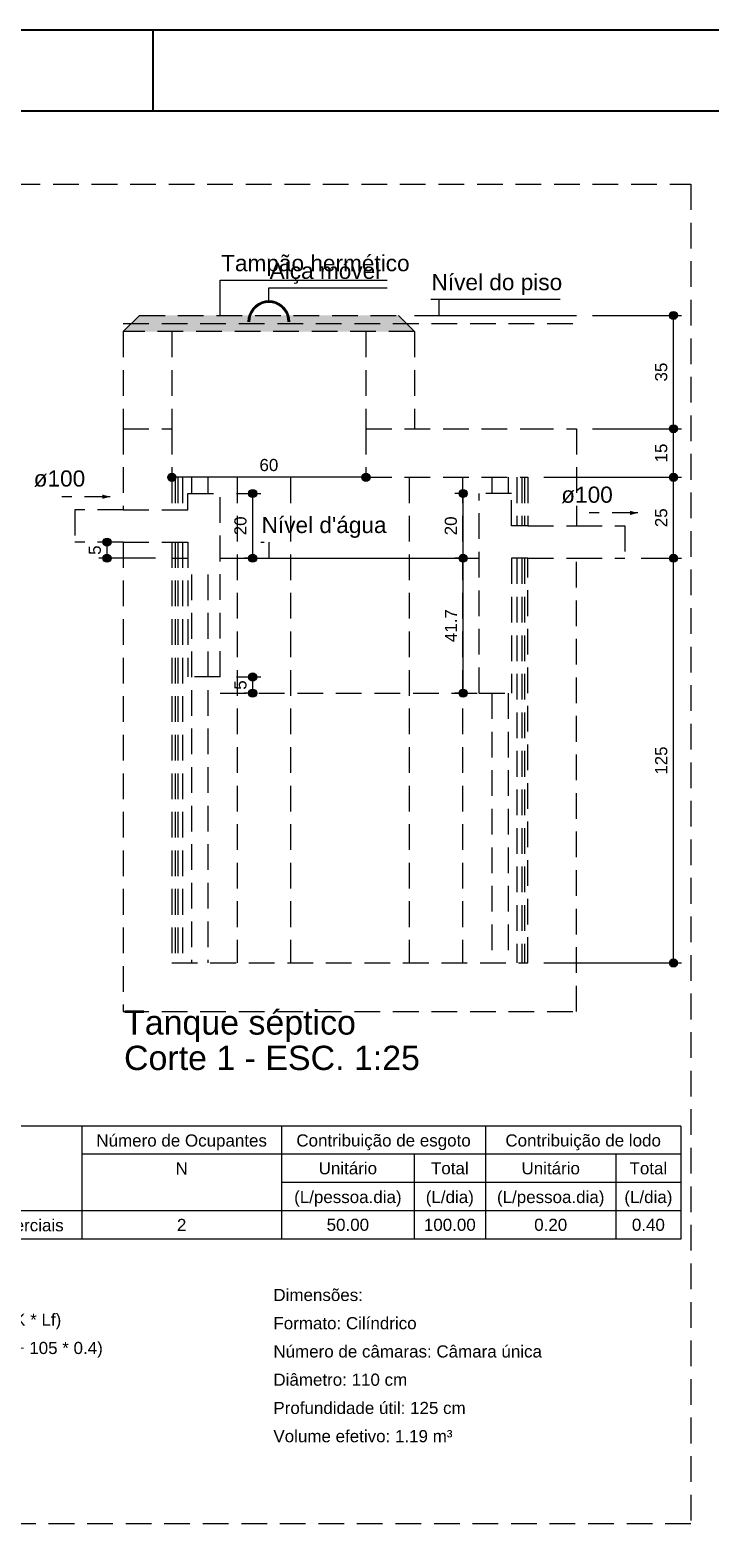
# Model space of a CAD drawing. Header units: feet. Extents: x 8 to 127, y 6 to 90.
# Tile 534 of 538: x 88 to 97, y 71 to 90. Entities that reach past the tile are written whole.
import ezdxf

# ---------------------------------------------------------------- set-up
doc = ezdxf.new("R2010")
doc.units = ezdxf.units.FT
doc.header["$MEASUREMENT"] = 0
doc.linetypes.add('HIDDEN2', pattern=[0.47625, 0.3175, -0.15875])
doc.layers.add('ARQ-FOLHA', color=7, linetype='Continuous')
for name, color, linetype, lineweight in [('DI-Cotas', 8, 'Continuous', 9), ('DI-Detalhes', 8, 'HIDDEN2', 9), ('DI-Eixos', 7, 'HIDDEN2', 9), ('DI-Níveis', 7, 'Continuous', 0), ('DI-Tabelas', 7, 'Continuous', 13), ('DI-Títulos', 7, 'Continuous', 9)]:
    doc.layers.add(name, color=color, linetype=linetype, lineweight=lineweight)
doc.styles.add('Arial', font='arial.ttf')

msp = doc.modelspace()

# ---------------------------------------------------------------- hatches: boundary and pattern name
at = {"layer": 'DI-Cotas', "linetype": 'Continuous'}
for points in [[(96.35, 86.456), (96.35, 86.46), (96.349, 86.465), (96.348, 86.469), (96.347, 86.473), (96.345, 86.477), (96.343, 86.481), (96.341, 86.485), (96.338, 86.488), (96.335, 86.491), (96.332, 86.494), (96.329, 86.497), (96.325, 86.499), (96.321, 86.501), (96.317, 86.503), (96.313, 86.504), (96.309, 86.505), (96.304, 86.506), (96.3, 86.506), (96.296, 86.506), (96.291, 86.505), (96.287, 86.504), (96.283, 86.503), (96.279, 86.501), (96.275, 86.499), (96.271, 86.497), (96.268, 86.494), (96.265, 86.491), (96.262, 86.488), (96.259, 86.485), (96.257, 86.481), (96.255, 86.477), (96.253, 86.473), (96.252, 86.469), (96.251, 86.465), (96.25, 86.46), (96.25, 86.456), (96.25, 86.452), (96.251, 86.447), (96.252, 86.443), (96.253, 86.439), (96.255, 86.435), (96.257, 86.431), (96.259, 86.427), (96.262, 86.424), (96.265, 86.421), (96.268, 86.418), (96.271, 86.415), (96.275, 86.413), (96.279, 86.411), (96.283, 86.409), (96.287, 86.408), (96.291, 86.407), (96.296, 86.406), (96.3, 86.406), (96.304, 86.406), (96.309, 86.407), (96.313, 86.408), (96.317, 86.409), (96.321, 86.411), (96.325, 86.413), (96.329, 86.415), (96.332, 86.418), (96.335, 86.421), (96.338, 86.424), (96.341, 86.427), (96.343, 86.431), (96.345, 86.435), (96.347, 86.439), (96.348, 86.443), (96.349, 86.447), (96.35, 86.452)], [(96.35, 85.056), (96.35, 85.06), (96.349, 85.065), (96.348, 85.069), (96.347, 85.073), (96.345, 85.077), (96.343, 85.081), (96.341, 85.085), (96.338, 85.088), (96.335, 85.091), (96.332, 85.094), (96.329, 85.097), (96.325, 85.099), (96.321, 85.101), (96.317, 85.103), (96.313, 85.104), (96.309, 85.105), (96.304, 85.106), (96.3, 85.106), (96.296, 85.106), (96.291, 85.105), (96.287, 85.104), (96.283, 85.103), (96.279, 85.101), (96.275, 85.099), (96.271, 85.097), (96.268, 85.094), (96.265, 85.091), (96.262, 85.088), (96.259, 85.085), (96.257, 85.081), (96.255, 85.077), (96.253, 85.073), (96.252, 85.069), (96.251, 85.065), (96.25, 85.06), (96.25, 85.056), (96.25, 85.052), (96.251, 85.047), (96.252, 85.043), (96.253, 85.039), (96.255, 85.035), (96.257, 85.031), (96.259, 85.027), (96.262, 85.024), (96.265, 85.021), (96.268, 85.018), (96.271, 85.015), (96.275, 85.013), (96.279, 85.011), (96.283, 85.009), (96.287, 85.008), (96.291, 85.007), (96.296, 85.006), (96.3, 85.006), (96.304, 85.006), (96.309, 85.007), (96.313, 85.008), (96.317, 85.009), (96.321, 85.011), (96.325, 85.013), (96.329, 85.015), (96.332, 85.018), (96.335, 85.021), (96.338, 85.024), (96.341, 85.027), (96.343, 85.031), (96.345, 85.035), (96.347, 85.039), (96.348, 85.043), (96.349, 85.047), (96.35, 85.052)], [(96.35, 85.056), (96.35, 85.06), (96.349, 85.065), (96.348, 85.069), (96.347, 85.073), (96.345, 85.077), (96.343, 85.081), (96.341, 85.085), (96.338, 85.088), (96.335, 85.091), (96.332, 85.094), (96.329, 85.097), (96.325, 85.099), (96.321, 85.101), (96.317, 85.103), (96.313, 85.104), (96.309, 85.105), (96.304, 85.106), (96.3, 85.106), (96.296, 85.106), (96.291, 85.105), (96.287, 85.104), (96.283, 85.103), (96.279, 85.101), (96.275, 85.099), (96.271, 85.097), (96.268, 85.094), (96.265, 85.091), (96.262, 85.088), (96.259, 85.085), (96.257, 85.081), (96.255, 85.077), (96.253, 85.073), (96.252, 85.069), (96.251, 85.065), (96.25, 85.06), (96.25, 85.056), (96.25, 85.052), (96.251, 85.047), (96.252, 85.043), (96.253, 85.039), (96.255, 85.035), (96.257, 85.031), (96.259, 85.027), (96.262, 85.024), (96.265, 85.021), (96.268, 85.018), (96.271, 85.015), (96.275, 85.013), (96.279, 85.011), (96.283, 85.009), (96.287, 85.008), (96.291, 85.007), (96.296, 85.006), (96.3, 85.006), (96.304, 85.006), (96.309, 85.007), (96.313, 85.008), (96.317, 85.009), (96.321, 85.011), (96.325, 85.013), (96.329, 85.015), (96.332, 85.018), (96.335, 85.021), (96.338, 85.024), (96.341, 85.027), (96.343, 85.031), (96.345, 85.035), (96.347, 85.039), (96.348, 85.043), (96.349, 85.047), (96.35, 85.052)], [(90.15, 84.456), (90.15, 84.46), (90.149, 84.465), (90.148, 84.469), (90.147, 84.473), (90.145, 84.477), (90.143, 84.481), (90.141, 84.485), (90.138, 84.488), (90.135, 84.491), (90.132, 84.494), (90.129, 84.497), (90.125, 84.499), (90.121, 84.501), (90.117, 84.503), (90.113, 84.504), (90.109, 84.505), (90.104, 84.506), (90.1, 84.506), (90.096, 84.506), (90.091, 84.505), (90.087, 84.504), (90.083, 84.503), (90.079, 84.501), (90.075, 84.499), (90.071, 84.497), (90.068, 84.494), (90.065, 84.491), (90.062, 84.488), (90.059, 84.485), (90.057, 84.481), (90.055, 84.477), (90.053, 84.473), (90.052, 84.469), (90.051, 84.465), (90.05, 84.46), (90.05, 84.456), (90.05, 84.452), (90.051, 84.447), (90.052, 84.443), (90.053, 84.439), (90.055, 84.435), (90.057, 84.431), (90.059, 84.427), (90.062, 84.424), (90.065, 84.421), (90.068, 84.418), (90.071, 84.415), (90.075, 84.413), (90.079, 84.411), (90.083, 84.409), (90.087, 84.408), (90.091, 84.407), (90.096, 84.406), (90.1, 84.406), (90.104, 84.406), (90.109, 84.407), (90.113, 84.408), (90.117, 84.409), (90.121, 84.411), (90.125, 84.413), (90.129, 84.415), (90.132, 84.418), (90.135, 84.421), (90.138, 84.424), (90.141, 84.427), (90.143, 84.431), (90.145, 84.435), (90.147, 84.439), (90.148, 84.443), (90.149, 84.447), (90.15, 84.452)], [(92.55, 84.456), (92.55, 84.46), (92.549, 84.465), (92.548, 84.469), (92.547, 84.473), (92.545, 84.477), (92.543, 84.481), (92.541, 84.485), (92.538, 84.488), (92.535, 84.491), (92.532, 84.494), (92.529, 84.497), (92.525, 84.499), (92.521, 84.501), (92.517, 84.503), (92.513, 84.504), (92.509, 84.505), (92.504, 84.506), (92.5, 84.506), (92.496, 84.506), (92.491, 84.505), (92.487, 84.504), (92.483, 84.503), (92.479, 84.501), (92.475, 84.499), (92.471, 84.497), (92.468, 84.494), (92.465, 84.491), (92.462, 84.488), (92.459, 84.485), (92.457, 84.481), (92.455, 84.477), (92.453, 84.473), (92.452, 84.469), (92.451, 84.465), (92.45, 84.46), (92.45, 84.456), (92.45, 84.452), (92.451, 84.447), (92.452, 84.443), (92.453, 84.439), (92.455, 84.435), (92.457, 84.431), (92.459, 84.427), (92.462, 84.424), (92.465, 84.421), (92.468, 84.418), (92.471, 84.415), (92.475, 84.413), (92.479, 84.411), (92.483, 84.409), (92.487, 84.408), (92.491, 84.407), (92.496, 84.406), (92.5, 84.406), (92.504, 84.406), (92.509, 84.407), (92.513, 84.408), (92.517, 84.409), (92.521, 84.411), (92.525, 84.413), (92.529, 84.415), (92.532, 84.418), (92.535, 84.421), (92.538, 84.424), (92.541, 84.427), (92.543, 84.431), (92.545, 84.435), (92.547, 84.439), (92.548, 84.443), (92.549, 84.447), (92.55, 84.452)], [(96.35, 84.456), (96.35, 84.46), (96.349, 84.465), (96.348, 84.469), (96.347, 84.473), (96.345, 84.477), (96.343, 84.481), (96.341, 84.485), (96.338, 84.488), (96.335, 84.491), (96.332, 84.494), (96.329, 84.497), (96.325, 84.499), (96.321, 84.501), (96.317, 84.503), (96.313, 84.504), (96.309, 84.505), (96.304, 84.506), (96.3, 84.506), (96.296, 84.506), (96.291, 84.505), (96.287, 84.504), (96.283, 84.503), (96.279, 84.501), (96.275, 84.499), (96.271, 84.497), (96.268, 84.494), (96.265, 84.491), (96.262, 84.488), (96.259, 84.485), (96.257, 84.481), (96.255, 84.477), (96.253, 84.473), (96.252, 84.469), (96.251, 84.465), (96.25, 84.46), (96.25, 84.456), (96.25, 84.452), (96.251, 84.447), (96.252, 84.443), (96.253, 84.439), (96.255, 84.435), (96.257, 84.431), (96.259, 84.427), (96.262, 84.424), (96.265, 84.421), (96.268, 84.418), (96.271, 84.415), (96.275, 84.413), (96.279, 84.411), (96.283, 84.409), (96.287, 84.408), (96.291, 84.407), (96.296, 84.406), (96.3, 84.406), (96.304, 84.406), (96.309, 84.407), (96.313, 84.408), (96.317, 84.409), (96.321, 84.411), (96.325, 84.413), (96.329, 84.415), (96.332, 84.418), (96.335, 84.421), (96.338, 84.424), (96.341, 84.427), (96.343, 84.431), (96.345, 84.435), (96.347, 84.439), (96.348, 84.443), (96.349, 84.447), (96.35, 84.452)], [(96.35, 84.456), (96.35, 84.46), (96.349, 84.465), (96.348, 84.469), (96.347, 84.473), (96.345, 84.477), (96.343, 84.481), (96.341, 84.485), (96.338, 84.488), (96.335, 84.491), (96.332, 84.494), (96.329, 84.497), (96.325, 84.499), (96.321, 84.501), (96.317, 84.503), (96.313, 84.504), (96.309, 84.505), (96.304, 84.506), (96.3, 84.506), (96.296, 84.506), (96.291, 84.505), (96.287, 84.504), (96.283, 84.503), (96.279, 84.501), (96.275, 84.499), (96.271, 84.497), (96.268, 84.494), (96.265, 84.491), (96.262, 84.488), (96.259, 84.485), (96.257, 84.481), (96.255, 84.477), (96.253, 84.473), (96.252, 84.469), (96.251, 84.465), (96.25, 84.46), (96.25, 84.456), (96.25, 84.452), (96.251, 84.447), (96.252, 84.443), (96.253, 84.439), (96.255, 84.435), (96.257, 84.431), (96.259, 84.427), (96.262, 84.424), (96.265, 84.421), (96.268, 84.418), (96.271, 84.415), (96.275, 84.413), (96.279, 84.411), (96.283, 84.409), (96.287, 84.408), (96.291, 84.407), (96.296, 84.406), (96.3, 84.406), (96.304, 84.406), (96.309, 84.407), (96.313, 84.408), (96.317, 84.409), (96.321, 84.411), (96.325, 84.413), (96.329, 84.415), (96.332, 84.418), (96.335, 84.421), (96.338, 84.424), (96.341, 84.427), (96.343, 84.431), (96.345, 84.435), (96.347, 84.439), (96.348, 84.443), (96.349, 84.447), (96.35, 84.452)], [(91.15, 84.256), (91.15, 84.26), (91.149, 84.265), (91.148, 84.269), (91.147, 84.273), (91.145, 84.277), (91.143, 84.281), (91.141, 84.285), (91.138, 84.288), (91.135, 84.291), (91.132, 84.294), (91.129, 84.297), (91.125, 84.299), (91.121, 84.301), (91.117, 84.303), (91.113, 84.304), (91.109, 84.305), (91.104, 84.306), (91.1, 84.306), (91.096, 84.306), (91.091, 84.305), (91.087, 84.304), (91.083, 84.303), (91.079, 84.301), (91.075, 84.299), (91.071, 84.297), (91.068, 84.294), (91.065, 84.291), (91.062, 84.288), (91.059, 84.285), (91.057, 84.281), (91.055, 84.277), (91.053, 84.273), (91.052, 84.269), (91.051, 84.265), (91.05, 84.26), (91.05, 84.256), (91.05, 84.252), (91.051, 84.247), (91.052, 84.243), (91.053, 84.239), (91.055, 84.235), (91.057, 84.231), (91.059, 84.227), (91.062, 84.224), (91.065, 84.221), (91.068, 84.218), (91.071, 84.215), (91.075, 84.213), (91.079, 84.211), (91.083, 84.209), (91.087, 84.208), (91.091, 84.207), (91.096, 84.206), (91.1, 84.206), (91.104, 84.206), (91.109, 84.207), (91.113, 84.208), (91.117, 84.209), (91.121, 84.211), (91.125, 84.213), (91.129, 84.215), (91.132, 84.218), (91.135, 84.221), (91.138, 84.224), (91.141, 84.227), (91.143, 84.231), (91.145, 84.235), (91.147, 84.239), (91.148, 84.243), (91.149, 84.247), (91.15, 84.252)], [(93.75, 84.256), (93.75, 84.26), (93.749, 84.265), (93.748, 84.269), (93.747, 84.273), (93.745, 84.277), (93.743, 84.281), (93.741, 84.285), (93.738, 84.288), (93.735, 84.291), (93.732, 84.294), (93.729, 84.297), (93.725, 84.299), (93.721, 84.301), (93.717, 84.303), (93.713, 84.304), (93.709, 84.305), (93.704, 84.306), (93.7, 84.306), (93.696, 84.306), (93.691, 84.305), (93.687, 84.304), (93.683, 84.303), (93.679, 84.301), (93.675, 84.299), (93.671, 84.297), (93.668, 84.294), (93.665, 84.291), (93.662, 84.288), (93.659, 84.285), (93.657, 84.281), (93.655, 84.277), (93.653, 84.273), (93.652, 84.269), (93.651, 84.265), (93.65, 84.26), (93.65, 84.256), (93.65, 84.252), (93.651, 84.247), (93.652, 84.243), (93.653, 84.239), (93.655, 84.235), (93.657, 84.231), (93.659, 84.227), (93.662, 84.224), (93.665, 84.221), (93.668, 84.218), (93.671, 84.215), (93.675, 84.213), (93.679, 84.211), (93.683, 84.209), (93.687, 84.208), (93.691, 84.207), (93.696, 84.206), (93.7, 84.206), (93.704, 84.206), (93.709, 84.207), (93.713, 84.208), (93.717, 84.209), (93.721, 84.211), (93.725, 84.213), (93.729, 84.215), (93.732, 84.218), (93.735, 84.221), (93.738, 84.224), (93.741, 84.227), (93.743, 84.231), (93.745, 84.235), (93.747, 84.239), (93.748, 84.243), (93.749, 84.247), (93.75, 84.252)], [(93.75, 84.256), (93.75, 84.26), (93.749, 84.265), (93.748, 84.269), (93.747, 84.273), (93.745, 84.277), (93.743, 84.281), (93.741, 84.285), (93.738, 84.288), (93.735, 84.291), (93.732, 84.294), (93.729, 84.297), (93.725, 84.299), (93.721, 84.301), (93.717, 84.303), (93.713, 84.304), (93.709, 84.305), (93.704, 84.306), (93.7, 84.306), (93.696, 84.306), (93.691, 84.305), (93.687, 84.304), (93.683, 84.303), (93.679, 84.301), (93.675, 84.299), (93.671, 84.297), (93.668, 84.294), (93.665, 84.291), (93.662, 84.288), (93.659, 84.285), (93.657, 84.281), (93.655, 84.277), (93.653, 84.273), (93.652, 84.269), (93.651, 84.265), (93.65, 84.26), (93.65, 84.256), (93.65, 84.252), (93.651, 84.247), (93.652, 84.243), (93.653, 84.239), (93.655, 84.235), (93.657, 84.231), (93.659, 84.227), (93.662, 84.224), (93.665, 84.221), (93.668, 84.218), (93.671, 84.215), (93.675, 84.213), (93.679, 84.211), (93.683, 84.209), (93.687, 84.208), (93.691, 84.207), (93.696, 84.206), (93.7, 84.206), (93.704, 84.206), (93.709, 84.207), (93.713, 84.208), (93.717, 84.209), (93.721, 84.211), (93.725, 84.213), (93.729, 84.215), (93.732, 84.218), (93.735, 84.221), (93.738, 84.224), (93.741, 84.227), (93.743, 84.231), (93.745, 84.235), (93.747, 84.239), (93.748, 84.243), (93.749, 84.247), (93.75, 84.252)], [(89.35, 83.656), (89.35, 83.66), (89.349, 83.665), (89.348, 83.669), (89.347, 83.673), (89.345, 83.677), (89.343, 83.681), (89.341, 83.685), (89.338, 83.688), (89.335, 83.691), (89.332, 83.694), (89.329, 83.697), (89.325, 83.699), (89.321, 83.701), (89.317, 83.703), (89.313, 83.704), (89.309, 83.705), (89.304, 83.706), (89.3, 83.706), (89.296, 83.706), (89.291, 83.705), (89.287, 83.704), (89.283, 83.703), (89.279, 83.701), (89.275, 83.699), (89.271, 83.697), (89.268, 83.694), (89.265, 83.691), (89.262, 83.688), (89.259, 83.685), (89.257, 83.681), (89.255, 83.677), (89.253, 83.673), (89.252, 83.669), (89.251, 83.665), (89.25, 83.66), (89.25, 83.656), (89.25, 83.652), (89.251, 83.647), (89.252, 83.643), (89.253, 83.639), (89.255, 83.635), (89.257, 83.631), (89.259, 83.627), (89.262, 83.624), (89.265, 83.621), (89.268, 83.618), (89.271, 83.615), (89.275, 83.613), (89.279, 83.611), (89.283, 83.609), (89.287, 83.608), (89.291, 83.607), (89.296, 83.606), (89.3, 83.606), (89.304, 83.606), (89.309, 83.607), (89.313, 83.608), (89.317, 83.609), (89.321, 83.611), (89.325, 83.613), (89.329, 83.615), (89.332, 83.618), (89.335, 83.621), (89.338, 83.624), (89.341, 83.627), (89.343, 83.631), (89.345, 83.635), (89.347, 83.639), (89.348, 83.643), (89.349, 83.647), (89.35, 83.652)], [(89.35, 83.456), (89.35, 83.46), (89.349, 83.465), (89.348, 83.469), (89.347, 83.473), (89.345, 83.477), (89.343, 83.481), (89.341, 83.485), (89.338, 83.488), (89.335, 83.491), (89.332, 83.494), (89.329, 83.497), (89.325, 83.499), (89.321, 83.501), (89.317, 83.503), (89.313, 83.504), (89.309, 83.505), (89.304, 83.506), (89.3, 83.506), (89.296, 83.506), (89.291, 83.505), (89.287, 83.504), (89.283, 83.503), (89.279, 83.501), (89.275, 83.499), (89.271, 83.497), (89.268, 83.494), (89.265, 83.491), (89.262, 83.488), (89.259, 83.485), (89.257, 83.481), (89.255, 83.477), (89.253, 83.473), (89.252, 83.469), (89.251, 83.465), (89.25, 83.46), (89.25, 83.456), (89.25, 83.452), (89.251, 83.447), (89.252, 83.443), (89.253, 83.439), (89.255, 83.435), (89.257, 83.431), (89.259, 83.427), (89.262, 83.424), (89.265, 83.421), (89.268, 83.418), (89.271, 83.415), (89.275, 83.413), (89.279, 83.411), (89.283, 83.409), (89.287, 83.408), (89.291, 83.407), (89.296, 83.406), (89.3, 83.406), (89.304, 83.406), (89.309, 83.407), (89.313, 83.408), (89.317, 83.409), (89.321, 83.411), (89.325, 83.413), (89.329, 83.415), (89.332, 83.418), (89.335, 83.421), (89.338, 83.424), (89.341, 83.427), (89.343, 83.431), (89.345, 83.435), (89.347, 83.439), (89.348, 83.443), (89.349, 83.447), (89.35, 83.452)], [(91.15, 83.456), (91.15, 83.46), (91.149, 83.465), (91.148, 83.469), (91.147, 83.473), (91.145, 83.477), (91.143, 83.481), (91.141, 83.485), (91.138, 83.488), (91.135, 83.491), (91.132, 83.494), (91.129, 83.497), (91.125, 83.499), (91.121, 83.501), (91.117, 83.503), (91.113, 83.504), (91.109, 83.505), (91.104, 83.506), (91.1, 83.506), (91.096, 83.506), (91.091, 83.505), (91.087, 83.504), (91.083, 83.503), (91.079, 83.501), (91.075, 83.499), (91.071, 83.497), (91.068, 83.494), (91.065, 83.491), (91.062, 83.488), (91.059, 83.485), (91.057, 83.481), (91.055, 83.477), (91.053, 83.473), (91.052, 83.469), (91.051, 83.465), (91.05, 83.46), (91.05, 83.456), (91.05, 83.452), (91.051, 83.447), (91.052, 83.443), (91.053, 83.439), (91.055, 83.435), (91.057, 83.431), (91.059, 83.427), (91.062, 83.424), (91.065, 83.421), (91.068, 83.418), (91.071, 83.415), (91.075, 83.413), (91.079, 83.411), (91.083, 83.409), (91.087, 83.408), (91.091, 83.407), (91.096, 83.406), (91.1, 83.406), (91.104, 83.406), (91.109, 83.407), (91.113, 83.408), (91.117, 83.409), (91.121, 83.411), (91.125, 83.413), (91.129, 83.415), (91.132, 83.418), (91.135, 83.421), (91.138, 83.424), (91.141, 83.427), (91.143, 83.431), (91.145, 83.435), (91.147, 83.439), (91.148, 83.443), (91.149, 83.447), (91.15, 83.452)], [(93.75, 83.456), (93.75, 83.46), (93.749, 83.465), (93.748, 83.469), (93.747, 83.473), (93.745, 83.477), (93.743, 83.481), (93.741, 83.485), (93.738, 83.488), (93.735, 83.491), (93.732, 83.494), (93.729, 83.497), (93.725, 83.499), (93.721, 83.501), (93.717, 83.503), (93.713, 83.504), (93.709, 83.505), (93.704, 83.506), (93.7, 83.506), (93.696, 83.506), (93.691, 83.505), (93.687, 83.504), (93.683, 83.503), (93.679, 83.501), (93.675, 83.499), (93.671, 83.497), (93.668, 83.494), (93.665, 83.491), (93.662, 83.488), (93.659, 83.485), (93.657, 83.481), (93.655, 83.477), (93.653, 83.473), (93.652, 83.469), (93.651, 83.465), (93.65, 83.46), (93.65, 83.456), (93.65, 83.452), (93.651, 83.447), (93.652, 83.443), (93.653, 83.439), (93.655, 83.435), (93.657, 83.431), (93.659, 83.427), (93.662, 83.424), (93.665, 83.421), (93.668, 83.418), (93.671, 83.415), (93.675, 83.413), (93.679, 83.411), (93.683, 83.409), (93.687, 83.408), (93.691, 83.407), (93.696, 83.406), (93.7, 83.406), (93.704, 83.406), (93.709, 83.407), (93.713, 83.408), (93.717, 83.409), (93.721, 83.411), (93.725, 83.413), (93.729, 83.415), (93.732, 83.418), (93.735, 83.421), (93.738, 83.424), (93.741, 83.427), (93.743, 83.431), (93.745, 83.435), (93.747, 83.439), (93.748, 83.443), (93.749, 83.447), (93.75, 83.452)], [(93.75, 83.456), (93.75, 83.46), (93.749, 83.465), (93.748, 83.469), (93.747, 83.473), (93.745, 83.477), (93.743, 83.481), (93.741, 83.485), (93.738, 83.488), (93.735, 83.491), (93.732, 83.494), (93.729, 83.497), (93.725, 83.499), (93.721, 83.501), (93.717, 83.503), (93.713, 83.504), (93.709, 83.505), (93.704, 83.506), (93.7, 83.506), (93.696, 83.506), (93.691, 83.505), (93.687, 83.504), (93.683, 83.503), (93.679, 83.501), (93.675, 83.499), (93.671, 83.497), (93.668, 83.494), (93.665, 83.491), (93.662, 83.488), (93.659, 83.485), (93.657, 83.481), (93.655, 83.477), (93.653, 83.473), (93.652, 83.469), (93.651, 83.465), (93.65, 83.46), (93.65, 83.456), (93.65, 83.452), (93.651, 83.447), (93.652, 83.443), (93.653, 83.439), (93.655, 83.435), (93.657, 83.431), (93.659, 83.427), (93.662, 83.424), (93.665, 83.421), (93.668, 83.418), (93.671, 83.415), (93.675, 83.413), (93.679, 83.411), (93.683, 83.409), (93.687, 83.408), (93.691, 83.407), (93.696, 83.406), (93.7, 83.406), (93.704, 83.406), (93.709, 83.407), (93.713, 83.408), (93.717, 83.409), (93.721, 83.411), (93.725, 83.413), (93.729, 83.415), (93.732, 83.418), (93.735, 83.421), (93.738, 83.424), (93.741, 83.427), (93.743, 83.431), (93.745, 83.435), (93.747, 83.439), (93.748, 83.443), (93.749, 83.447), (93.75, 83.452)], [(93.75, 83.456), (93.75, 83.46), (93.749, 83.465), (93.748, 83.469), (93.747, 83.473), (93.745, 83.477), (93.743, 83.481), (93.741, 83.485), (93.738, 83.488), (93.735, 83.491), (93.732, 83.494), (93.729, 83.497), (93.725, 83.499), (93.721, 83.501), (93.717, 83.503), (93.713, 83.504), (93.709, 83.505), (93.704, 83.506), (93.7, 83.506), (93.696, 83.506), (93.691, 83.505), (93.687, 83.504), (93.683, 83.503), (93.679, 83.501), (93.675, 83.499), (93.671, 83.497), (93.668, 83.494), (93.665, 83.491), (93.662, 83.488), (93.659, 83.485), (93.657, 83.481), (93.655, 83.477), (93.653, 83.473), (93.652, 83.469), (93.651, 83.465), (93.65, 83.46), (93.65, 83.456), (93.65, 83.452), (93.651, 83.447), (93.652, 83.443), (93.653, 83.439), (93.655, 83.435), (93.657, 83.431), (93.659, 83.427), (93.662, 83.424), (93.665, 83.421), (93.668, 83.418), (93.671, 83.415), (93.675, 83.413), (93.679, 83.411), (93.683, 83.409), (93.687, 83.408), (93.691, 83.407), (93.696, 83.406), (93.7, 83.406), (93.704, 83.406), (93.709, 83.407), (93.713, 83.408), (93.717, 83.409), (93.721, 83.411), (93.725, 83.413), (93.729, 83.415), (93.732, 83.418), (93.735, 83.421), (93.738, 83.424), (93.741, 83.427), (93.743, 83.431), (93.745, 83.435), (93.747, 83.439), (93.748, 83.443), (93.749, 83.447), (93.75, 83.452)], [(96.35, 83.456), (96.35, 83.46), (96.349, 83.465), (96.348, 83.469), (96.347, 83.473), (96.345, 83.477), (96.343, 83.481), (96.341, 83.485), (96.338, 83.488), (96.335, 83.491), (96.332, 83.494), (96.329, 83.497), (96.325, 83.499), (96.321, 83.501), (96.317, 83.503), (96.313, 83.504), (96.309, 83.505), (96.304, 83.506), (96.3, 83.506), (96.296, 83.506), (96.291, 83.505), (96.287, 83.504), (96.283, 83.503), (96.279, 83.501), (96.275, 83.499), (96.271, 83.497), (96.268, 83.494), (96.265, 83.491), (96.262, 83.488), (96.259, 83.485), (96.257, 83.481), (96.255, 83.477), (96.253, 83.473), (96.252, 83.469), (96.251, 83.465), (96.25, 83.46), (96.25, 83.456), (96.25, 83.452), (96.251, 83.447), (96.252, 83.443), (96.253, 83.439), (96.255, 83.435), (96.257, 83.431), (96.259, 83.427), (96.262, 83.424), (96.265, 83.421), (96.268, 83.418), (96.271, 83.415), (96.275, 83.413), (96.279, 83.411), (96.283, 83.409), (96.287, 83.408), (96.291, 83.407), (96.296, 83.406), (96.3, 83.406), (96.304, 83.406), (96.309, 83.407), (96.313, 83.408), (96.317, 83.409), (96.321, 83.411), (96.325, 83.413), (96.329, 83.415), (96.332, 83.418), (96.335, 83.421), (96.338, 83.424), (96.341, 83.427), (96.343, 83.431), (96.345, 83.435), (96.347, 83.439), (96.348, 83.443), (96.349, 83.447), (96.35, 83.452)], [(96.35, 83.456), (96.35, 83.46), (96.349, 83.465), (96.348, 83.469), (96.347, 83.473), (96.345, 83.477), (96.343, 83.481), (96.341, 83.485), (96.338, 83.488), (96.335, 83.491), (96.332, 83.494), (96.329, 83.497), (96.325, 83.499), (96.321, 83.501), (96.317, 83.503), (96.313, 83.504), (96.309, 83.505), (96.304, 83.506), (96.3, 83.506), (96.296, 83.506), (96.291, 83.505), (96.287, 83.504), (96.283, 83.503), (96.279, 83.501), (96.275, 83.499), (96.271, 83.497), (96.268, 83.494), (96.265, 83.491), (96.262, 83.488), (96.259, 83.485), (96.257, 83.481), (96.255, 83.477), (96.253, 83.473), (96.252, 83.469), (96.251, 83.465), (96.25, 83.46), (96.25, 83.456), (96.25, 83.452), (96.251, 83.447), (96.252, 83.443), (96.253, 83.439), (96.255, 83.435), (96.257, 83.431), (96.259, 83.427), (96.262, 83.424), (96.265, 83.421), (96.268, 83.418), (96.271, 83.415), (96.275, 83.413), (96.279, 83.411), (96.283, 83.409), (96.287, 83.408), (96.291, 83.407), (96.296, 83.406), (96.3, 83.406), (96.304, 83.406), (96.309, 83.407), (96.313, 83.408), (96.317, 83.409), (96.321, 83.411), (96.325, 83.413), (96.329, 83.415), (96.332, 83.418), (96.335, 83.421), (96.338, 83.424), (96.341, 83.427), (96.343, 83.431), (96.345, 83.435), (96.347, 83.439), (96.348, 83.443), (96.349, 83.447), (96.35, 83.452)], [(91.15, 81.989), (91.15, 81.994), (91.149, 81.998), (91.148, 82.002), (91.147, 82.007), (91.145, 82.011), (91.143, 82.014), (91.141, 82.018), (91.138, 82.022), (91.135, 82.025), (91.132, 82.028), (91.129, 82.03), (91.125, 82.033), (91.121, 82.035), (91.117, 82.036), (91.113, 82.038), (91.109, 82.039), (91.104, 82.039), (91.1, 82.039), (91.096, 82.039), (91.091, 82.039), (91.087, 82.038), (91.083, 82.036), (91.079, 82.035), (91.075, 82.033), (91.071, 82.03), (91.068, 82.028), (91.065, 82.025), (91.062, 82.022), (91.059, 82.018), (91.057, 82.014), (91.055, 82.011), (91.053, 82.007), (91.052, 82.002), (91.051, 81.998), (91.05, 81.994), (91.05, 81.989), (91.05, 81.985), (91.051, 81.981), (91.052, 81.976), (91.053, 81.972), (91.055, 81.968), (91.057, 81.964), (91.059, 81.961), (91.062, 81.957), (91.065, 81.954), (91.068, 81.951), (91.071, 81.948), (91.075, 81.946), (91.079, 81.944), (91.083, 81.942), (91.087, 81.941), (91.091, 81.94), (91.096, 81.94), (91.1, 81.939), (91.104, 81.94), (91.109, 81.94), (91.113, 81.941), (91.117, 81.942), (91.121, 81.944), (91.125, 81.946), (91.129, 81.948), (91.132, 81.951), (91.135, 81.954), (91.138, 81.957), (91.141, 81.961), (91.143, 81.964), (91.145, 81.968), (91.147, 81.972), (91.148, 81.976), (91.149, 81.981), (91.15, 81.985)], [(91.15, 81.789), (91.15, 81.794), (91.149, 81.798), (91.148, 81.802), (91.147, 81.807), (91.145, 81.811), (91.143, 81.814), (91.141, 81.818), (91.138, 81.822), (91.135, 81.825), (91.132, 81.828), (91.129, 81.83), (91.125, 81.833), (91.121, 81.835), (91.117, 81.836), (91.113, 81.838), (91.109, 81.839), (91.104, 81.839), (91.1, 81.839), (91.096, 81.839), (91.091, 81.839), (91.087, 81.838), (91.083, 81.836), (91.079, 81.835), (91.075, 81.833), (91.071, 81.83), (91.068, 81.828), (91.065, 81.825), (91.062, 81.822), (91.059, 81.818), (91.057, 81.814), (91.055, 81.811), (91.053, 81.807), (91.052, 81.802), (91.051, 81.798), (91.05, 81.794), (91.05, 81.789), (91.05, 81.785), (91.051, 81.781), (91.052, 81.776), (91.053, 81.772), (91.055, 81.768), (91.057, 81.764), (91.059, 81.761), (91.062, 81.757), (91.065, 81.754), (91.068, 81.751), (91.071, 81.748), (91.075, 81.746), (91.079, 81.744), (91.083, 81.742), (91.087, 81.741), (91.091, 81.74), (91.096, 81.74), (91.1, 81.739), (91.104, 81.74), (91.109, 81.74), (91.113, 81.741), (91.117, 81.742), (91.121, 81.744), (91.125, 81.746), (91.129, 81.748), (91.132, 81.751), (91.135, 81.754), (91.138, 81.757), (91.141, 81.761), (91.143, 81.764), (91.145, 81.768), (91.147, 81.772), (91.148, 81.776), (91.149, 81.781), (91.15, 81.785)], [(93.75, 81.789), (93.75, 81.794), (93.749, 81.798), (93.748, 81.802), (93.747, 81.807), (93.745, 81.811), (93.743, 81.814), (93.741, 81.818), (93.738, 81.822), (93.735, 81.825), (93.732, 81.828), (93.729, 81.83), (93.725, 81.833), (93.721, 81.835), (93.717, 81.836), (93.713, 81.838), (93.709, 81.839), (93.704, 81.839), (93.7, 81.839), (93.696, 81.839), (93.691, 81.839), (93.687, 81.838), (93.683, 81.836), (93.679, 81.835), (93.675, 81.833), (93.671, 81.83), (93.668, 81.828), (93.665, 81.825), (93.662, 81.822), (93.659, 81.818), (93.657, 81.814), (93.655, 81.811), (93.653, 81.807), (93.652, 81.802), (93.651, 81.798), (93.65, 81.794), (93.65, 81.789), (93.65, 81.785), (93.651, 81.781), (93.652, 81.776), (93.653, 81.772), (93.655, 81.768), (93.657, 81.764), (93.659, 81.761), (93.662, 81.757), (93.665, 81.754), (93.668, 81.751), (93.671, 81.748), (93.675, 81.746), (93.679, 81.744), (93.683, 81.742), (93.687, 81.741), (93.691, 81.74), (93.696, 81.74), (93.7, 81.739), (93.704, 81.74), (93.709, 81.74), (93.713, 81.741), (93.717, 81.742), (93.721, 81.744), (93.725, 81.746), (93.729, 81.748), (93.732, 81.751), (93.735, 81.754), (93.738, 81.757), (93.741, 81.761), (93.743, 81.764), (93.745, 81.768), (93.747, 81.772), (93.748, 81.776), (93.749, 81.781), (93.75, 81.785)], [(96.35, 78.456), (96.35, 78.46), (96.349, 78.465), (96.348, 78.469), (96.347, 78.473), (96.345, 78.477), (96.343, 78.481), (96.341, 78.485), (96.338, 78.488), (96.335, 78.491), (96.332, 78.494), (96.329, 78.497), (96.325, 78.499), (96.321, 78.501), (96.317, 78.503), (96.313, 78.504), (96.309, 78.505), (96.304, 78.506), (96.3, 78.506), (96.296, 78.506), (96.291, 78.505), (96.287, 78.504), (96.283, 78.503), (96.279, 78.501), (96.275, 78.499), (96.271, 78.497), (96.268, 78.494), (96.265, 78.491), (96.262, 78.488), (96.259, 78.485), (96.257, 78.481), (96.255, 78.477), (96.253, 78.473), (96.252, 78.469), (96.251, 78.465), (96.25, 78.46), (96.25, 78.456), (96.25, 78.452), (96.251, 78.447), (96.252, 78.443), (96.253, 78.439), (96.255, 78.435), (96.257, 78.431), (96.259, 78.427), (96.262, 78.424), (96.265, 78.421), (96.268, 78.418), (96.271, 78.415), (96.275, 78.413), (96.279, 78.411), (96.283, 78.409), (96.287, 78.408), (96.291, 78.407), (96.296, 78.406), (96.3, 78.406), (96.304, 78.406), (96.309, 78.407), (96.313, 78.408), (96.317, 78.409), (96.321, 78.411), (96.325, 78.413), (96.329, 78.415), (96.332, 78.418), (96.335, 78.421), (96.338, 78.424), (96.341, 78.427), (96.343, 78.431), (96.345, 78.435), (96.347, 78.439), (96.348, 78.443), (96.349, 78.447), (96.35, 78.452)]]:
    msp.add_hatch(color=8, dxfattribs=at).paths.add_polyline_path(points)
at = {"layer": 'DI-Detalhes', "linetype": 'Continuous'}
msp.add_hatch(color=8, dxfattribs=at).paths.add_polyline_path([(89.7, 86.456), (92.9, 86.456), (93.1, 86.256), (89.5, 86.256)])
at = {"layer": 'DI-Detalhes', "linetype": 'Continuous', "lineweight": 9}
for points in [[(89.34, 84.216), (89.243, 84.242), (89.243, 84.19)], [(95.86, 84.016), (95.763, 84.042), (95.763, 83.99)]]:
    msp.add_hatch(color=8, dxfattribs=at).paths.add_polyline_path(points)

# ---------------------------------------------------------------- linework, layer by layer
at = {"layer": 'ARQ-FOLHA'}
for p, q in [((126.872, 89.981), (7.972, 89.981)), ((89.872, 88.981), (89.872, 89.981))]:
    msp.add_line(p, q, dxfattribs=at)
msp.add_lwpolyline([(125.872, 88.981), (10.472, 88.981), (10.472, 6.881), (125.872, 6.881), (125.872, 88.981)], dxfattribs=at)
at = {"layer": 'DI-Cotas', "color": 8, "linetype": 'Continuous', "lineweight": 9}
for p, q in [((90.7, 86.456), (90.7, 86.892)), ((90.7, 86.892), (92.76, 86.892)), ((91.3, 86.636), (91.3, 86.796)), ((91.3, 86.796), (92.76, 86.796)), ((93.3, 86.656), (94.9, 86.656)), ((93.1, 86.456), (95.1, 86.456)), ((95.3, 86.456), (96.4, 86.456)), ((96.3, 85.056), (96.3, 86.456)), ((95.3, 85.056), (96.4, 85.056)), ((95.3, 85.056), (96.4, 85.056)), ((96.3, 84.456), (96.3, 85.056)), ((92.5, 84.456), (90.1, 84.456)), ((94.7, 84.456), (96.4, 84.456)), ((94.7, 84.456), (96.4, 84.456)), ((96.3, 83.456), (96.3, 84.456)), ((90.9, 84.256), (91.2, 84.256)), ((91.1, 83.456), (91.1, 84.256)), ((93.7, 84.256), (93.6, 84.256)), ((93.7, 84.256), (93.6, 84.256)), ((93.7, 83.456), (93.7, 84.256)), ((93.7, 83.456), (93.7, 84.256)), ((89.3, 83.656), (89.2, 83.656)), ((89.3, 83.456), (89.3, 83.656)), ((91.2, 83.656), (91.24, 83.656)), ((91.3, 83.656), (91.3, 83.456)), ((89.9, 83.456), (89.2, 83.456)), ((91.1, 83.456), (91, 83.456)), ((93.7, 83.456), (93.6, 83.456)), ((93.7, 83.456), (93.6, 83.456)), ((93.7, 83.456), (93.6, 83.456)), ((93.7, 81.789), (93.7, 83.456)), ((95.9, 83.456), (96.4, 83.456)), ((95.9, 83.456), (96.4, 83.456)), ((96.3, 78.456), (96.3, 83.456)), ((90.9, 81.989), (91.2, 81.989)), ((91.1, 81.789), (91.1, 81.989)), ((91.1, 81.789), (91, 81.789)), ((93.7, 81.789), (93.6, 81.789)), ((94.7, 78.456), (96.4, 78.456))]:
    msp.add_line(p, q, dxfattribs=at)
msp.add_lwpolyline([(93.4, 86.656), (93.4, 86.456)], dxfattribs=at)
for centre in [(96.3, 86.456), (96.3, 85.056), (96.3, 85.056), (90.1, 84.456), (92.5, 84.456), (96.3, 84.456), (96.3, 84.456), (91.1, 84.256), (93.7, 84.256), (93.7, 84.256), (89.3, 83.656), (89.3, 83.456), (91.1, 83.456), (93.7, 83.456), (93.7, 83.456), (93.7, 83.456), (96.3, 83.456), (96.3, 83.456), (91.1, 81.989), (91.1, 81.789), (93.7, 81.789), (96.3, 78.456)]:
    msp.add_circle(centre, 0.05, dxfattribs=at)
at = {"layer": 'DI-Detalhes', "color": 8, "linetype": 'HIDDEN2', "lineweight": 9}
for p, q in [((89.5, 86.356), (95.1, 86.356)), ((89.5, 86.256), (89.5, 85.056)), ((90.1, 86.256), (90.1, 85.056)), ((92.5, 86.256), (92.5, 85.056)), ((93.1, 86.256), (93.1, 85.056)), ((90.3, 84.056), (90.3, 84.256)), ((90.3, 84.256), (90.7, 84.256)), ((90.7, 81.989), (90.7, 84.256)), ((93.9, 81.789), (93.9, 84.256)), ((94.3, 84.256), (93.9, 84.256)), ((94.3, 83.856), (94.3, 84.256)), ((89.5, 84.056), (88.9, 84.056)), ((88.9, 84.056), (88.9, 83.656)), ((90.1, 84.056), (90.3, 84.056)), ((94.5, 83.856), (94.3, 83.856)), ((95.1, 83.856), (95.7, 83.856)), ((95.7, 83.856), (95.7, 83.456)), ((89.5, 83.656), (88.9, 83.656)), ((90.1, 83.656), (90.3, 83.656)), ((90.3, 83.656), (90.3, 81.989)), ((94.5, 83.456), (94.3, 83.456)), ((94.3, 83.456), (94.3, 81.789)), ((95.1, 83.456), (95.7, 83.456)), ((90.7, 81.989), (90.3, 81.989)), ((90.7, 81.789), (93.9, 81.789)), ((93.9, 81.789), (94.3, 81.789))]:
    msp.add_line(p, q, dxfattribs=at)
at = {"layer": 'DI-Detalhes'}
msp.add_lwpolyline([(80.061, 88.078), (96.516, 88.078), (96.516, 71.525), (80.061, 71.525)], close=True, dxfattribs=at)
for points in [[(91.559, 86.376), (91.555, 86.421), (91.543, 86.465), (91.524, 86.506), (91.498, 86.543), (91.466, 86.574), (91.429, 86.6), (91.388, 86.619), (91.345, 86.631), (91.3, 86.635), (91.255, 86.631), (91.211, 86.619), (91.17, 86.6), (91.133, 86.574), (91.101, 86.543), (91.076, 86.506), (91.056, 86.465), (91.045, 86.421), (91.041, 86.376)], [(91.558, 86.376), (91.554, 86.421), (91.542, 86.464), (91.523, 86.505), (91.498, 86.542), (91.466, 86.574), (91.429, 86.6), (91.388, 86.619), (91.345, 86.63), (91.3, 86.634), (91.255, 86.63), (91.212, 86.619), (91.171, 86.6), (91.134, 86.574), (91.102, 86.542), (91.076, 86.505), (91.057, 86.464), (91.046, 86.421), (91.042, 86.376)], [(91.557, 86.376), (91.553, 86.421), (91.541, 86.464), (91.522, 86.505), (91.497, 86.541), (91.465, 86.573), (91.428, 86.599), (91.388, 86.618), (91.345, 86.629), (91.3, 86.633), (91.255, 86.629), (91.212, 86.618), (91.171, 86.599), (91.135, 86.573), (91.103, 86.541), (91.077, 86.505), (91.058, 86.464), (91.047, 86.421), (91.043, 86.376)], [(91.556, 86.376), (91.552, 86.421), (91.54, 86.464), (91.522, 86.504), (91.496, 86.541), (91.464, 86.572), (91.428, 86.598), (91.387, 86.617), (91.344, 86.628), (91.3, 86.632), (91.255, 86.628), (91.212, 86.617), (91.172, 86.598), (91.135, 86.572), (91.104, 86.541), (91.078, 86.504), (91.059, 86.464), (91.048, 86.421), (91.044, 86.376)], [(91.555, 86.376), (91.551, 86.42), (91.539, 86.463), (91.521, 86.504), (91.495, 86.54), (91.464, 86.571), (91.427, 86.597), (91.387, 86.616), (91.344, 86.627), (91.3, 86.631), (91.256, 86.627), (91.213, 86.616), (91.172, 86.597), (91.136, 86.571), (91.105, 86.54), (91.079, 86.504), (91.06, 86.463), (91.049, 86.42), (91.045, 86.376)], [(91.554, 86.376), (91.55, 86.42), (91.539, 86.463), (91.52, 86.503), (91.494, 86.539), (91.463, 86.571), (91.427, 86.596), (91.387, 86.615), (91.344, 86.626), (91.3, 86.63), (91.256, 86.626), (91.213, 86.615), (91.173, 86.596), (91.137, 86.571), (91.105, 86.539), (91.08, 86.503), (91.061, 86.463), (91.05, 86.42), (91.046, 86.376)], [(91.553, 86.376), (91.549, 86.42), (91.538, 86.463), (91.519, 86.503), (91.494, 86.539), (91.463, 86.57), (91.426, 86.595), (91.386, 86.614), (91.344, 86.625), (91.3, 86.629), (91.256, 86.625), (91.213, 86.614), (91.173, 86.595), (91.137, 86.57), (91.106, 86.539), (91.081, 86.503), (91.062, 86.463), (91.051, 86.42), (91.047, 86.376)], [(91.552, 86.376), (91.548, 86.42), (91.537, 86.462), (91.518, 86.502), (91.493, 86.538), (91.462, 86.569), (91.426, 86.594), (91.386, 86.613), (91.344, 86.624), (91.3, 86.628), (91.256, 86.624), (91.214, 86.613), (91.174, 86.594), (91.138, 86.569), (91.107, 86.538), (91.082, 86.502), (91.063, 86.462), (91.052, 86.42), (91.048, 86.376)], [(91.551, 86.376), (91.547, 86.42), (91.536, 86.462), (91.517, 86.502), (91.492, 86.537), (91.461, 86.568), (91.425, 86.593), (91.386, 86.612), (91.343, 86.623), (91.3, 86.627), (91.256, 86.623), (91.214, 86.612), (91.174, 86.593), (91.139, 86.568), (91.108, 86.537), (91.083, 86.502), (91.064, 86.462), (91.053, 86.42), (91.049, 86.376)], [(91.55, 86.376), (91.546, 86.42), (91.535, 86.462), (91.516, 86.501), (91.491, 86.537), (91.461, 86.568), (91.425, 86.593), (91.385, 86.611), (91.343, 86.622), (91.3, 86.626), (91.256, 86.622), (91.214, 86.611), (91.175, 86.593), (91.139, 86.568), (91.108, 86.537), (91.083, 86.501), (91.065, 86.462), (91.054, 86.42), (91.05, 86.376)], [(91.549, 86.376), (91.545, 86.419), (91.534, 86.461), (91.516, 86.501), (91.491, 86.536), (91.46, 86.567), (91.424, 86.592), (91.385, 86.61), (91.343, 86.621), (91.3, 86.625), (91.257, 86.621), (91.215, 86.61), (91.175, 86.592), (91.14, 86.567), (91.109, 86.536), (91.084, 86.501), (91.066, 86.461), (91.055, 86.419), (91.051, 86.376)], [(91.548, 86.376), (91.544, 86.419), (91.533, 86.461), (91.515, 86.5), (91.49, 86.536), (91.459, 86.566), (91.424, 86.591), (91.385, 86.609), (91.343, 86.62), (91.3, 86.624), (91.257, 86.62), (91.215, 86.609), (91.176, 86.591), (91.14, 86.566), (91.11, 86.536), (91.085, 86.5), (91.067, 86.461), (91.056, 86.419), (91.052, 86.376)], [(91.547, 86.376), (91.543, 86.419), (91.532, 86.461), (91.514, 86.5), (91.489, 86.535), (91.459, 86.565), (91.423, 86.59), (91.384, 86.608), (91.343, 86.619), (91.3, 86.623), (91.257, 86.619), (91.215, 86.608), (91.176, 86.59), (91.141, 86.565), (91.111, 86.535), (91.086, 86.5), (91.068, 86.461), (91.057, 86.419), (91.053, 86.376)], [(91.546, 86.376), (91.542, 86.419), (91.531, 86.46), (91.513, 86.499), (91.488, 86.534), (91.458, 86.565), (91.423, 86.589), (91.384, 86.607), (91.343, 86.618), (91.3, 86.622), (91.257, 86.618), (91.216, 86.607), (91.177, 86.589), (91.142, 86.565), (91.111, 86.534), (91.087, 86.499), (91.069, 86.46), (91.058, 86.419), (91.054, 86.376)], [(91.545, 86.376), (91.541, 86.419), (91.53, 86.46), (91.512, 86.499), (91.488, 86.534), (91.457, 86.564), (91.422, 86.588), (91.384, 86.606), (91.342, 86.617), (91.3, 86.621), (91.257, 86.617), (91.216, 86.606), (91.177, 86.588), (91.142, 86.564), (91.112, 86.534), (91.088, 86.499), (91.07, 86.46), (91.059, 86.419), (91.055, 86.376)], [(91.544, 86.376), (91.54, 86.418), (91.529, 86.46), (91.511, 86.498), (91.487, 86.533), (91.457, 86.563), (91.422, 86.587), (91.383, 86.605), (91.342, 86.616), (91.3, 86.62), (91.258, 86.616), (91.216, 86.605), (91.178, 86.587), (91.143, 86.563), (91.113, 86.533), (91.089, 86.498), (91.071, 86.46), (91.06, 86.418), (91.056, 86.376)], [(91.543, 86.376), (91.539, 86.418), (91.528, 86.459), (91.51, 86.498), (91.486, 86.532), (91.456, 86.562), (91.421, 86.587), (91.383, 86.604), (91.342, 86.615), (91.3, 86.619), (91.258, 86.615), (91.217, 86.604), (91.178, 86.587), (91.144, 86.562), (91.114, 86.532), (91.089, 86.498), (91.072, 86.459), (91.061, 86.418), (91.057, 86.376)], [(89.7, 86.456), (92.9, 86.456), (93.1, 86.256), (89.5, 86.256), (89.7, 86.456)], [(91.542, 86.376), (91.538, 86.418), (91.527, 86.459), (91.509, 86.497), (91.485, 86.532), (91.455, 86.561), (91.421, 86.586), (91.383, 86.603), (91.342, 86.614), (91.3, 86.618), (91.258, 86.614), (91.217, 86.603), (91.179, 86.586), (91.144, 86.561), (91.114, 86.532), (91.09, 86.497), (91.072, 86.459), (91.062, 86.418), (91.058, 86.376)], [(91.541, 86.376), (91.537, 86.418), (91.526, 86.459), (91.509, 86.497), (91.484, 86.531), (91.455, 86.561), (91.42, 86.585), (91.382, 86.603), (91.342, 86.613), (91.3, 86.617), (91.258, 86.613), (91.217, 86.603), (91.179, 86.585), (91.145, 86.561), (91.115, 86.531), (91.091, 86.497), (91.073, 86.459), (91.063, 86.418), (91.059, 86.376)], [(91.54, 86.376), (91.536, 86.418), (91.525, 86.458), (91.508, 86.496), (91.484, 86.53), (91.454, 86.56), (91.42, 86.584), (91.382, 86.602), (91.342, 86.612), (91.3, 86.616), (91.258, 86.612), (91.218, 86.602), (91.18, 86.584), (91.146, 86.56), (91.116, 86.53), (91.092, 86.496), (91.074, 86.458), (91.064, 86.418), (91.06, 86.376)]]:
    msp.add_lwpolyline(points, dxfattribs=at)
at = {"layer": 'DI-Detalhes', "color": 8, "linetype": 'HIDDEN2', "lineweight": 9}
for points in [[(89.34, 84.216), (88.74, 84.216)], [(95.86, 84.016), (95.26, 84.016)]]:
    msp.add_lwpolyline(points, dxfattribs=at)
at = {"layer": 'DI-Eixos', "color": 7, "linetype": 'HIDDEN2', "lineweight": 9}
for p, q in [((89.5, 85.056), (89.5, 84.056)), ((89.5, 85.056), (90.1, 85.056)), ((90.1, 85.056), (90.1, 84.456)), ((92.5, 85.056), (94.5, 85.056)), ((92.5, 85.056), (92.5, 84.456)), ((94.5, 85.056), (95.1, 85.056)), ((95.1, 85.056), (95.1, 83.856)), ((90.1, 84.456), (90.1, 84.056)), ((90.14, 84.456), (90.14, 84.056)), ((90.174, 84.456), (90.174, 84.056)), ((90.234, 84.456), (90.234, 84.056)), ((90.344, 84.456), (90.344, 84.256)), ((90.544, 84.456), (90.544, 84.256)), ((90.907, 84.456), (90.907, 78.456)), ((91.567, 84.456), (91.567, 78.456)), ((92.5, 84.456), (94.5, 84.456)), ((93.033, 84.456), (93.033, 78.456)), ((93.693, 84.456), (93.693, 78.456)), ((94.056, 84.456), (94.056, 84.256)), ((94.256, 84.456), (94.256, 84.256)), ((94.366, 84.456), (94.366, 83.856)), ((94.426, 84.456), (94.426, 83.856)), ((94.459, 84.456), (94.459, 83.856)), ((94.5, 84.456), (94.5, 83.856)), ((89.5, 84.056), (90.1, 84.056)), ((94.5, 83.856), (95.1, 83.856)), ((89.5, 83.656), (89.5, 77.856)), ((89.5, 83.656), (90.1, 83.656)), ((90.1, 83.656), (90.1, 78.456)), ((90.14, 83.656), (90.14, 78.456)), ((90.174, 83.656), (90.174, 78.456)), ((90.234, 83.656), (90.234, 78.456)), ((94.366, 83.456), (94.366, 78.456)), ((94.426, 83.456), (94.426, 78.456)), ((94.459, 83.456), (94.459, 78.456)), ((94.5, 78.456), (94.5, 83.456)), ((94.5, 83.456), (95.1, 83.456)), ((95.1, 77.856), (95.1, 83.456)), ((90.344, 83.256), (90.344, 78.456)), ((90.544, 83.256), (90.544, 78.456)), ((94.056, 81.789), (94.056, 78.456)), ((94.256, 81.789), (94.256, 78.456)), ((90.1, 78.456), (94.5, 78.456)), ((89.5, 77.856), (95.1, 77.856))]:
    msp.add_line(p, q, dxfattribs=at)
at = {"layer": 'DI-Níveis', "color": 7, "linetype": 'Continuous', "lineweight": 0}
for p, q in [((90.1, 83.456), (90.3, 83.456)), ((90.7, 83.456), (93.9, 83.456))]:
    msp.add_line(p, q, dxfattribs=at)
at = {"layer": 'DI-Tabelas'}
for p, q in [((96.391, 76.441), (80.16, 76.441)), ((88.988, 76.441), (88.988, 76.092)), ((91.457, 76.441), (91.457, 76.092)), ((93.978, 76.441), (93.978, 76.092)), ((96.391, 76.441), (96.391, 76.092)), ((91.457, 76.092), (88.988, 76.092)), ((88.988, 76.092), (88.988, 75.743)), ((93.978, 76.092), (91.457, 76.092)), ((91.457, 76.092), (91.457, 75.743)), ((93.095, 76.092), (93.095, 75.743)), ((96.391, 76.092), (93.978, 76.092)), ((93.978, 76.092), (93.978, 75.743)), ((95.588, 76.092), (95.588, 75.743)), ((96.391, 76.092), (96.391, 75.743)), ((88.988, 75.743), (88.988, 75.394)), ((93.095, 75.743), (91.457, 75.743)), ((91.457, 75.743), (91.457, 75.394)), ((93.978, 75.743), (93.095, 75.743)), ((93.095, 75.743), (93.095, 75.394)), ((95.588, 75.743), (93.978, 75.743)), ((93.978, 75.743), (93.978, 75.394)), ((96.391, 75.743), (95.588, 75.743)), ((95.588, 75.743), (95.588, 75.394)), ((96.391, 75.743), (96.391, 75.394)), ((88.988, 75.394), (85.571, 75.394)), ((91.457, 75.394), (88.988, 75.394)), ((88.988, 75.394), (88.988, 75.045)), ((93.095, 75.394), (91.457, 75.394)), ((91.457, 75.394), (91.457, 75.045)), ((93.978, 75.394), (93.095, 75.394)), ((93.095, 75.394), (93.095, 75.045)), ((95.588, 75.394), (93.978, 75.394)), ((93.978, 75.394), (93.978, 75.045)), ((96.391, 75.394), (95.588, 75.394)), ((95.588, 75.394), (95.588, 75.045)), ((96.391, 75.394), (96.391, 75.045)), ((88.988, 75.045), (85.571, 75.045)), ((91.457, 75.045), (88.988, 75.045)), ((93.095, 75.045), (91.457, 75.045)), ((93.978, 75.045), (93.095, 75.045)), ((95.588, 75.045), (93.978, 75.045)), ((96.391, 75.045), (95.588, 75.045))]:
    msp.add_line(p, q, dxfattribs=at)

# ---------------------------------------------------------------- texts
at = {"layer": 'DI-Cotas', "color": 8, "char_height": 0.15, "attachment_point": 8, "rotation": 90.0002, "line_spacing_factor": 0.6, "style": 'Arial'}
for s, insert, width in [('35', (96.225, 85.756), 0.46601), ('15', (96.225, 84.756), 0.46601), ('25', (96.225, 83.956), 0.46601), ('20', (91.025, 83.856), 0.46601), ('20', (93.625, 83.856), 0.46601), ('20', (93.625, 83.856), 0.46601), ('5', (89.225, 83.556), 0.233), ('41.7', (93.625, 82.623), 0.8154), ('5', (91.025, 81.889), 0.233), ('125', (96.225, 80.956), 0.69901)]:
    msp.add_mtext(s, dxfattribs=dict(at, insert=insert, width=width))
at = {"layer": 'DI-Cotas', "color": 8, "insert": (91.3, 84.531), "char_height": 0.15, "width": 0.46601, "attachment_point": 8, "line_spacing_factor": 0.6, "style": 'Arial'}
msp.add_mtext('60', dxfattribs=at)
at = {"layer": 'DI-Detalhes', "color": 8, "char_height": 0.2, "line_spacing_factor": 0.6, "style": 'Arial'}
for s, insert, width, attachment_point in [('Tampão hermético', (90.71, 86.942), 4.65793, 7), ('Alça móvel', (91.31, 86.846), 2.73293, 7), ('Nível do piso', (93.31, 86.707), 3.22988, 7), ('ø100', (89.03, 84.336), 1.27348, 9)]:
    msp.add_mtext(s, dxfattribs=dict(at, insert=insert, width=width, attachment_point=attachment_point))
at = {"layer": 'DI-Detalhes', "color": 8, "insert": (95.55, 84.136), "char_height": 0.2, "width": 1.27348, "attachment_point": 9, "rotation": 0.0008, "line_spacing_factor": 0.6, "style": 'Arial'}
msp.add_mtext('ø100', dxfattribs=at)
at = {"layer": 'DI-Níveis', "color": 7, "insert": (91.21, 83.707), "char_height": 0.2, "width": 3.08841, "attachment_point": 7, "line_spacing_factor": 0.6, "style": 'Arial'}
msp.add_mtext("Nível d'água", dxfattribs=at)
at = {"layer": 'DI-Tabelas', "char_height": 0.15, "line_spacing_factor": 0.6, "style": 'Arial'}
for s, insert, width, attachment_point in [('Número de Ocupantes', (90.222, 76.142), 4.21601, 8), ('Contribuição de esgoto', (92.717, 76.142), 4.3093, 8), ('Contribuição de lodo', (95.184, 76.142), 3.84329, 8), ('N', (90.222, 75.842), 0.30274, 8), ('Unitário', (92.276, 75.842), 1.44375, 8), ('Total', (93.536, 75.842), 0.93155, 8), ('Unitário', (94.783, 75.842), 1.44375, 8), ('Total', (95.99, 75.842), 0.93155, 8), ('(L/pessoa.dia)', (92.276, 75.444), 2.65518, 8), ('(L/dia)', (93.536, 75.444), 1.18742, 8), ('(L/pessoa.dia)', (94.783, 75.444), 2.65518, 8), ('(L/dia)', (95.99, 75.444), 1.18742, 8), ('Edifícios públicos ou comerciais', (87.279, 75.095), 5.93941, 8), ('2', (90.222, 75.144), 0.233, 8), ('50.00', (92.276, 75.144), 1.0484, 8), ('100.00', (93.536, 75.144), 1.2814, 8), ('0.20', (94.783, 75.144), 0.8154, 8), ('0.40', (95.99, 75.144), 0.8154, 8), ('Dimensões:', (91.356, 74.277), 2.21273, 7), ('V= 1000 + (C * T + K * Lf)', (86.341, 73.928), 4.78605, 7), ('Formato: Cilíndrico', (91.356, 73.928), 3.53941, 7), ('V= 1000 + (100 * 1 + 105 * 0.4)', (86.341, 73.579), 5.81159, 7), ('Número de câmaras: Câmara única', (91.356, 73.579), 6.6375, 7), ('Diâmetro: 110 cm', (91.356, 73.23), 3.30686, 7), ('Profundidade útil: 125 cm', (91.356, 72.881), 4.75152, 7), ('Volume efetivo: 1.19 m³', (91.356, 72.532), 4.425, 7)]:
    msp.add_mtext(s, dxfattribs=dict(at, insert=insert, width=width, attachment_point=attachment_point))
at = {"layer": 'DI-Títulos', "color": 7, "char_height": 0.3, "attachment_point": 7, "line_spacing_factor": 0.6, "style": 'Arial'}
for s, insert, width in [('Tanque séptico', (89.51, 77.48), 5.73064), ('Corte 1 - ESC. 1:25', (89.51, 77.129), 7.31296)]:
    msp.add_mtext(s, dxfattribs=dict(at, insert=insert, width=width))

doc.saveas('drawing.dxf')
